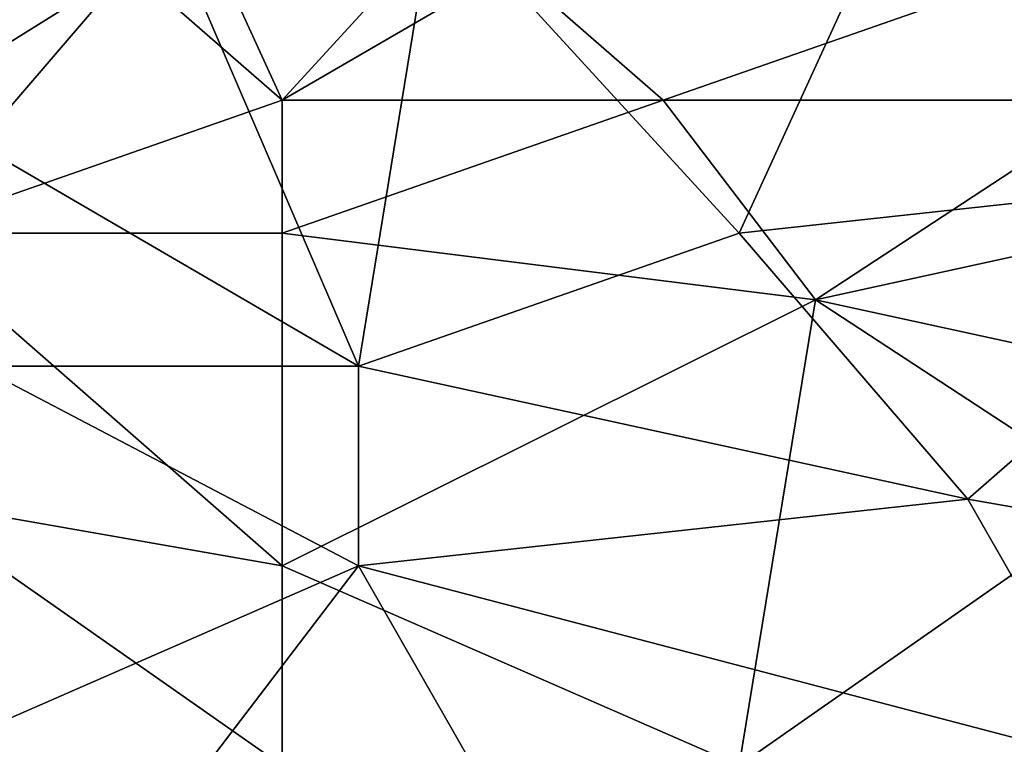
# Model space of a CAD drawing. Extents: x -161 to 11, y -10 to 160.
# Tile 299 of 499: x 0.4323 to 0.4901, y -0.2638 to -0.2212. Entities that reach past the tile are written whole.
import ezdxf

# ---------------------------------------------------------------- set-up
doc = ezdxf.new("R2010")
doc.units = 0
doc.header["$MEASUREMENT"] = 0
doc.layers.get('0').update_dxf_attribs({"linetype": 'CONTINUOUS'})

msp = doc.modelspace()

# ---------------------------------------------------------------- linework, layer by layer
for points in [[(0.425315, -0.225963, 0.26667), (0.398488, -0.206432, 0.266522), (0.438728, -0.210338, 0.266808)], [(0.44767, -0.225963, 0.392386), (0.438728, -0.206432, 0.39412), (0.438728, -0.218151, 0.392959)], [(0.465554, -0.206432, 0.394992), (0.438728, -0.206432, 0.39412), (0.44767, -0.225963, 0.392386)], [(0.465554, -0.206432, 0.394992), (0.44767, -0.225963, 0.392386), (0.461083, -0.218151, 0.393587)], [(0.416373, -0.210338, 0.392829), (0.416373, -0.225963, 0.39129), (0.438728, -0.218151, 0.392959)], [(0.425315, -0.225963, 0.26667), (0.438728, -0.210338, 0.266808), (0.452141, -0.241588, 0.2667)], [(0.452141, -0.241588, 0.2667), (0.438728, -0.210338, 0.266808), (0.456612, -0.214245, 0.266887)], [(0.474496, -0.233776, 0.266847), (0.452141, -0.241588, 0.2667), (0.456612, -0.214245, 0.266887)], [(0.483438, -0.214245, 0.266982), (0.474496, -0.233776, 0.266847), (0.456612, -0.214245, 0.266887)], [(0.510264, -0.22987, 0.266955), (0.474496, -0.233776, 0.266847), (0.483438, -0.214245, 0.266982)], [(0.483438, -0.214245, 0.266982), (0.510264, -0.218151, 0.267021), (0.510264, -0.22987, 0.266955)], [(0.40743, -0.237682, 0.389685), (0.425315, -0.233776, 0.390811), (0.438728, -0.218151, 0.392959)], [(0.438728, -0.218151, 0.392959), (0.416373, -0.225963, 0.39129), (0.40743, -0.237682, 0.389685)], [(0.438728, -0.218151, 0.392959), (0.425315, -0.233776, 0.390811), (0.44767, -0.225963, 0.392386)], [(0.44767, -0.225963, 0.392386), (0.470025, -0.225963, 0.392915), (0.461083, -0.218151, 0.393587)], [(0.470025, -0.225963, 0.392915), (0.49238, -0.218151, 0.394346), (0.461083, -0.218151, 0.393587)], [(0.470025, -0.225963, 0.392915), (0.496851, -0.225963, 0.393422), (0.49238, -0.218151, 0.394346)], [(0.44767, -0.233776, 0.391463), (0.44767, -0.225963, 0.392386), (0.425315, -0.233776, 0.390811)], [(0.452141, -0.241588, 0.2667), (0.429786, -0.241588, 0.266587), (0.425315, -0.225963, 0.26667)], [(0.44767, -0.225963, 0.392386), (0.44767, -0.233776, 0.391463), (0.470025, -0.225963, 0.392915)], [(0.44767, -0.233776, 0.391463), (0.478967, -0.237682, 0.391553), (0.470025, -0.225963, 0.392915)], [(0.496851, -0.225963, 0.393422), (0.470025, -0.225963, 0.392915), (0.478967, -0.237682, 0.391553)], [(0.496851, -0.233776, 0.392402), (0.496851, -0.225963, 0.393422), (0.478967, -0.237682, 0.391553)], [(0.487909, -0.249401, 0.266718), (0.474496, -0.233776, 0.266847), (0.510264, -0.22987, 0.266955)], [(0.487909, -0.249401, 0.266718), (0.510264, -0.22987, 0.266955), (0.510264, -0.253307, 0.266694)], [(0.425315, -0.233776, 0.390811), (0.44767, -0.253307, 0.388907), (0.44767, -0.233776, 0.391463)], [(0.425315, -0.233776, 0.390811), (0.425315, -0.249401, 0.388897), (0.44767, -0.253307, 0.388907)], [(0.44767, -0.233776, 0.391463), (0.44767, -0.253307, 0.388907), (0.478967, -0.237682, 0.391553)], [(0.452141, -0.241588, 0.2667), (0.474496, -0.233776, 0.266847), (0.487909, -0.249401, 0.266718)], [(0.478967, -0.237682, 0.391553), (0.496851, -0.241588, 0.391285), (0.496851, -0.233776, 0.392402)], [(0.474496, -0.265026, 0.387583), (0.478967, -0.237682, 0.391553), (0.44767, -0.253307, 0.388907)], [(0.478967, -0.237682, 0.391553), (0.474496, -0.265026, 0.387583), (0.496851, -0.249401, 0.390145)], [(0.478967, -0.237682, 0.391553), (0.496851, -0.249401, 0.390145), (0.496851, -0.241588, 0.391285)], [(0.452141, -0.253307, 0.266562), (0.425315, -0.265026, 0.266276), (0.429786, -0.241588, 0.266587)], [(0.429786, -0.241588, 0.266587), (0.452141, -0.241588, 0.2667), (0.452141, -0.253307, 0.266562)], [(0.487909, -0.249401, 0.266718), (0.452141, -0.253307, 0.266562), (0.452141, -0.241588, 0.2667)], [(0.44767, -0.265026, 0.387224), (0.425315, -0.249401, 0.388897), (0.416373, -0.265026, 0.386584)], [(0.44767, -0.265026, 0.387224), (0.44767, -0.253307, 0.388907), (0.425315, -0.249401, 0.388897)], [(0.452141, -0.253307, 0.266562), (0.487909, -0.249401, 0.266718), (0.496851, -0.265026, 0.266459)], [(0.501322, -0.272838, 0.386633), (0.496851, -0.249401, 0.390145), (0.474496, -0.265026, 0.387583)], [(0.510264, -0.253307, 0.266694), (0.496851, -0.265026, 0.266459), (0.487909, -0.249401, 0.266718)], [(0.425315, -0.265026, 0.266276), (0.452141, -0.253307, 0.266562), (0.443199, -0.265026, 0.266335)], [(0.443199, -0.265026, 0.266335), (0.452141, -0.253307, 0.266562), (0.465554, -0.276745, 0.266125)], [(0.44767, -0.253307, 0.388907), (0.44767, -0.265026, 0.387224), (0.474496, -0.265026, 0.387583)], [(0.496851, -0.265026, 0.266459), (0.465554, -0.276745, 0.266125), (0.452141, -0.253307, 0.266562)]]:
    msp.add_3dface(points)

doc.saveas('drawing.dxf')
